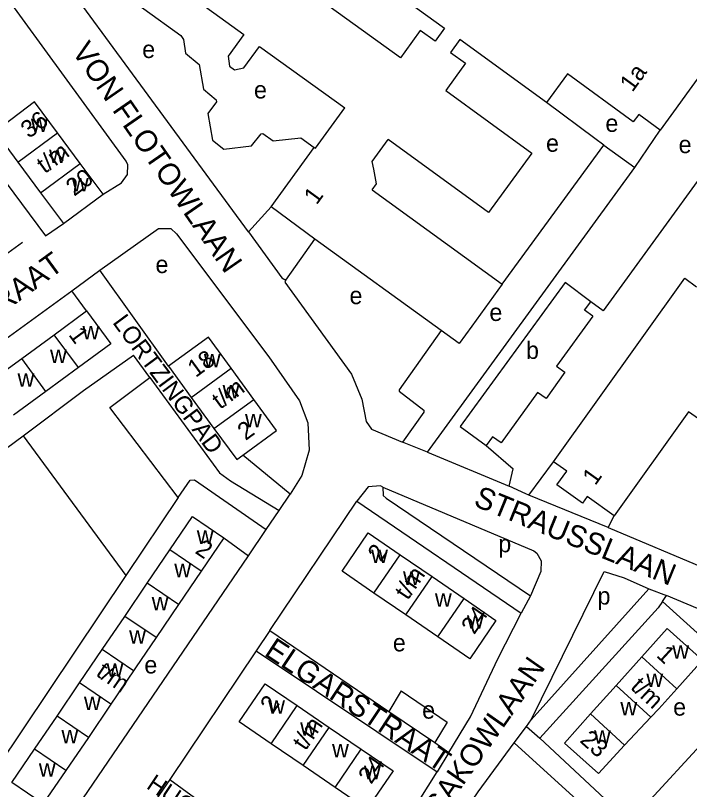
# Model space of a CAD drawing. Extents: x 159045 to 160918, y 380454 to 382516.
# Drawn here: x 159808 to 159962.9, y 382048.4 to 382226.3 of the extents above; entities that cross this region are included whole.
import ezdxf

# ---------------------------------------------------------------- set-up
doc = ezdxf.new("R2010")
doc.units = 0
for name, color, linetype in [('BLT_Basislijn', 7, 'Continuous'), ('BLT_Bebouwing', 7, 'Continuous'), ('BLT_Centroide', 7, 'Continuous'), ('BLT_Huisnummer', 7, 'Continuous'), ('BLT_Huisnummer_reeks', 7, 'Continuous'), ('BLT_Onderverdeling_panden', 7, 'Continuous'), ('BLT_Straatnaam', 7, 'Continuous'), ('BLT_Straatnaam_verkleind', 7, 'Continuous'), ('BLT_Vlakafsluiter', 7, 'Continuous')]:
    doc.layers.add(name, color=color, linetype=linetype)

msp = doc.modelspace()

# ---------------------------------------------------------------- linework, layer by layer
at = {"layer": 'BLT_Basislijn'}
for p, q in [((159982.7, 382213), (159943.06, 382158.42)), ((159797.47, 382199.13), (159814.93, 382175.65)), ((159950.33, 382191.4), (159956.18, 382199.98)), ((159919.88, 382164.57), (159943.22, 382196.53)), ((159943.22, 382196.53), (159950.33, 382191.4)), ((159902.74, 382125.95), (159950.33, 382191.4)), ((159861.61, 382176.56), (159866.75, 382182.33)), ((159814.93, 382175.65), (159819.09, 382178.48)), ((159809.67, 382174.13), (159804.59, 382170.44)), ((159870.16, 382165.5), (159876.82, 382174.94)), ((159820.98, 382163.06), (159827.43, 382167.75)), ((159843.19, 382145.7), (159827.43, 382167.75)), ((159824.38, 382158.42), (159820.98, 382163.06)), ((159943.06, 382158.42), (159940.24, 382160.54)), ((159838.9, 382143.12), (159835.14, 382148.28)), ((159781.48, 382108.7), (159809.76, 382129.75)), ((159809.76, 382129.75), (159833.36, 382097.58)), ((159902.74, 382125.95), (159896.93, 382128.27)), ((159902.74, 382125.95), (159921.47, 382118.14)), ((159916.2, 382127.48), (159922.42, 382122.14)), ((159871.18, 382116.28), (159860.3, 382125.3)), ((159926.03, 382116.11), (159931.64, 382123.76)), ((159921.47, 382118.14), (159922.42, 382122.14)), ((159845.38, 382115.52), (159833.36, 382097.58)), ((159868.62, 382112.55), (159871.18, 382116.28)), ((159944.24, 382108.67), (159926.03, 382116.11)), ((159866.44, 382084.94), (159886.5, 382114.67)), ((159886.5, 382114.67), (159924.27, 382088.99)), ((159865.64, 382108.15), (159868.62, 382112.55)), ((159944.24, 382108.67), (159945.61, 382111.36)), ((159944.24, 382108.67), (159970.14, 382097.73)), ((159953.55, 382094.56), (159926.56, 382064.47)), ((159953.55, 382094.56), (159957.62, 382093)), ((159926.35, 382092.94), (159924.27, 382088.99)), ((159956.71, 382091.62), (159957.62, 382093)), ((159969.3, 382088.1), (159957.62, 382093)), ((159956.71, 382091.62), (159978.03, 382072.38)), ((159866.44, 382084.94), (159863.33, 382080.3)), ((159866.44, 382084.94), (159893.81, 382066.35)), ((159863.33, 382080.3), (159843.46, 382050.71)), ((159863.33, 382080.3), (159904.96, 382052.53)), ((159949.18, 382041), (159978.03, 382072.38)), ((159896.69, 382071.08), (159893.81, 382066.35)), ((159896.69, 382071.08), (159907.26, 382063.9)), ((159893.81, 382066.35), (159904.41, 382059.22)), ((159907.26, 382063.9), (159904.41, 382059.22)), ((159925.43, 382062.94), (159926.56, 382064.47)), ((159922.65, 382059.16), (159925.43, 382062.94)), ((159925.43, 382062.94), (159928.52, 382060.21)), ((159949.18, 382041), (159928.52, 382060.21)), ((159904.41, 382059.22), (159907.65, 382056.95)), ((159907.65, 382056.95), (159904.96, 382052.53)), ((159843.46, 382050.71), (159840.31, 382046.05))]:
    msp.add_line(p, q, dxfattribs=at)
for points in [[(159861.61, 382176.56), (159815.49, 382239.47), (159813.9, 382243.1), (159813.87, 382246.93), (159814.7, 382249.36), (159827.77, 382265.98)], [(159830.45, 382243.71), (159828.09, 382240.13), (159829.01, 382234.06), (159846.06, 382221.69), (159846.64, 382220.76), (159847.08, 382217.68), (159850.26, 382215.04), (159851.21, 382209.41), (159854.15, 382206.96), (159854.23, 382206.49), (159852.26, 382203.78), (159853.28, 382197.63), (159855.88, 382195.58), (159862.26, 382196.36), (159864.47, 382199.14), (159864.88, 382199.17), (159867.27, 382197.52), (159873.63, 382198.22), (159876.7, 382196)], [(159828.17, 382185.23), (159832.35, 382187.88), (159833.75, 382189.79), (159833.84, 382191.98), (159833.49, 382192.83), (159805.09, 382231.83), (159801.28, 382232.72), (159786.75, 382221.97)], [(159943.22, 382196.53), (159941.16, 382198.01), (159930.07, 382206.33)], [(159827.43, 382167.75), (159840.87, 382177.34), (159843.72, 382177.34), (159844.99, 382176.15), (159866.22, 382147.87), (159873.31, 382137.73), (159875.22, 382132.7), (159875.49, 382126.44), (159873.86, 382120.57), (159871.18, 382116.28)], [(159861.61, 382176.56), (159869.24, 382166.03), (159870.16, 382165.5)], [(159870.16, 382165.5), (159869.9, 382165.05), (159885.22, 382143.88), (159887.62, 382138.11), (159888.62, 382133.01), (159889.85, 382131.27), (159896.93, 382128.27)], [(159767.24, 382104.49), (159759.53, 382115.02), (159759.34, 382117.67), (159760.25, 382118.93), (159820.98, 382163.06)], [(159905.83, 382153.89), (159896.18, 382140.32), (159896.18, 382139.94), (159901.87, 382135.61), (159901.87, 382135.14), (159896.93, 382128.27)], [(159809.76, 382129.75), (159823.69, 382140.11), (159835.14, 382148.28)], [(159845.38, 382115.52), (159829.71, 382136.22), (159838.9, 382143.12)], [(159838.9, 382143.12), (159854.88, 382121.22), (159857.42, 382119.38), (159868.62, 382112.55)], [(159845.38, 382115.52), (159848.19, 382119.55), (159849.14, 382119.6), (159865.64, 382108.15)], [(159892.48, 382117.93), (159891.9, 382118.23), (159889.06, 382118.01), (159886.5, 382114.67)], [(159892.48, 382117.93), (159927.16, 382103.28), (159927.86, 382102.73), (159928.81, 382100.98), (159928.78, 382098.51), (159926.35, 382092.94)], [(159892.48, 382117.93), (159892.55, 382115.97), (159893.25, 382115.37), (159926.35, 382092.94)], [(159926.03, 382116.11), (159925.31, 382116.4), (159921.47, 382118.14)], [(159861.55, 382102.15), (159865.64, 382108.15)], [(159809.61, 382025.93), (159809.7, 382026.08), (159861.55, 382102.15)], [(159833.36, 382097.58), (159803.84, 382053.57)], [(159926.56, 382064.47), (159943.28, 382098.51), (159947.88, 382097.1), (159953.55, 382094.56)], [(159956.71, 382091.62), (159955.76, 382090.18), (159928.52, 382060.21)], [(159907.65, 382056.95), (159912.59, 382065.11), (159918.84, 382078.43), (159924.27, 382088.99)], [(159858.34, 381982.67), (159861.62, 381983.98), (159863.42, 381985.31), (159880.02, 382003.05), (159890.17, 382014.51), (159904.48, 382033.32), (159914.37, 382047.93), (159922.65, 382059.16)], [(159922.65, 382059.16), (159940.39, 382042.97), (159945.9, 382037.39)], [(159884.03, 382022.92), (159889.75, 382030.39), (159900.82, 382045.88), (159904.96, 382052.53)], [(159843.46, 382050.71), (159852.03, 382044.54), (159870.39, 382032.14)]]:
    msp.add_lwpolyline(points, dxfattribs=at)
at = {"layer": 'BLT_Bebouwing'}
for p, q in [((159803.32, 382199.69), (159808.55, 382192.6)), ((159822.92, 382192.3), (159817.66, 382199.37)), ((159866.75, 382182.33), (159876.7, 382196)), ((159808.55, 382192.6), (159813.81, 382185.53)), ((159828.17, 382185.23), (159822.92, 382192.3)), ((159889.97, 382186.26), (159919.88, 382164.57)), ((159813.81, 382185.53), (159819.09, 382178.48)), ((159819.09, 382178.48), (159828.17, 382185.23)), ((159876.82, 382174.94), (159866.75, 382182.33)), ((159905.83, 382153.89), (159876.82, 382174.94)), ((159934.35, 382164.97), (159910.23, 382131.83)), ((159940.24, 382160.54), (159934.35, 382164.97)), ((159938.8, 382158.62), (159940.24, 382160.54)), ((159816.92, 382152.96), (159824.38, 382158.42)), ((159824.38, 382158.42), (159829.93, 382150.84)), ((159940.72, 382157.18), (159938.8, 382158.62)), ((159940.72, 382157.18), (159932.33, 382145.71)), ((159809.46, 382147.5), (159816.92, 382152.96)), ((159829.93, 382150.84), (159822.47, 382145.38)), ((159802, 382142.04), (159809.46, 382147.5)), ((159822.47, 382145.38), (159815.01, 382139.92)), ((159843.19, 382145.7), (159848.42, 382138.56)), ((159932.33, 382145.71), (159934.28, 382144.31)), ((159862.82, 382138.09), (159857.6, 382145.25)), ((159934.28, 382144.31), (159929.95, 382138.3)), ((159815.01, 382139.92), (159807.55, 382134.46)), ((159848.42, 382138.56), (159853.64, 382131.4)), ((159927.99, 382139.68), (159919.61, 382128.09)), ((159929.95, 382138.3), (159927.99, 382139.68)), ((159910.23, 382131.83), (159916.2, 382127.48)), ((159917.63, 382129.48), (159916.2, 382127.48)), ((159919.61, 382128.09), (159917.63, 382129.48)), ((159838.32, 382095.87), (159843.51, 382103.51)), ((159896.44, 382102.38), (159903.78, 382097.36)), ((159850.71, 382098.62), (159845.52, 382090.98)), ((159903.78, 382097.36), (159911.12, 382092.33)), ((159833.14, 382088.23), (159838.32, 382095.87)), ((159897.74, 382088.55), (159890.41, 382093.57)), ((159845.52, 382090.98), (159840.34, 382083.34)), ((159905.08, 382083.52), (159897.74, 382088.55)), ((159827.95, 382080.59), (159833.14, 382088.23)), ((159822.76, 382072.95), (159827.95, 382080.59)), ((159951.96, 382078.95), (159946.07, 382072.37)), ((159835.15, 382075.7), (159829.96, 382068.06)), ((159817.57, 382065.31), (159822.76, 382072.95)), ((159946.07, 382072.37), (159940.17, 382065.79)), ((159829.96, 382068.06), (159824.77, 382060.42)), ((159812.39, 382057.67), (159817.57, 382065.31)), ((159948.01, 382058.59), (159954.05, 382065.03)), ((159880.11, 382062.72), (159887.46, 382057.71)), ((159824.77, 382060.42), (159819.59, 382052.78)), ((159874.11, 382053.93), (159866.77, 382058.94)), ((159807.2, 382050.03), (159812.39, 382057.67)), ((159881.46, 382048.92), (159874.11, 382053.93))]:
    msp.add_line(p, q, dxfattribs=at)
for points in [[(159830.45, 382243.71), (159860.48, 382221.93), (159856.9, 382217), (159857.23, 382214.63), (159858.32, 382213.83), (159860.53, 382214.25), (159864.09, 382219.16), (159883.71, 382205.07)], [(159972.06, 382221.82), (159962.26, 382208.31), (159959.83, 382205.04), (159956.18, 382199.98)], [(159930.07, 382206.33), (159910.18, 382220.81), (159908.02, 382217.84), (159911.47, 382215.34), (159909.1, 382212.04), (159909.1, 382212.04), (159906.94, 382209.07), (159926.68, 382194.68), (159916.73, 382181), (159893.67, 382197.78)], [(159956.18, 382199.98), (159951.27, 382203.59), (159950.01, 382201.85), (159934.85, 382212.89), (159934.85, 382212.89), (159930.07, 382206.33)], [(159817.66, 382199.37), (159812.4, 382206.44), (159803.32, 382199.69)], [(159876.7, 382196), (159876.98, 382195.8), (159883.71, 382205.07)], [(159889.97, 382186.26), (159890.96, 382187.62), (159890.36, 382190.98), (159890.02, 382192.75), (159893.67, 382197.78)], [(159931.64, 382123.76), (159961.82, 382165.93), (159964.57, 382163.97)], [(159919.88, 382164.57), (159912.9, 382154.94), (159909.97, 382150.9), (159905.83, 382153.89)], [(159857.6, 382145.25), (159852.38, 382152.4), (159843.19, 382145.7)], [(159860.3, 382125.3), (159868.03, 382130.94), (159862.82, 382138.09)], [(159967.04, 382132.13), (159962.7, 382135.23), (159945.61, 382111.36)], [(159853.64, 382131.4), (159858.86, 382124.25), (159860.3, 382125.3)], [(159945.61, 382111.36), (159939.44, 382115.78), (159938.33, 382114.22), (159932.45, 382118.43), (159934.7, 382121.57), (159931.64, 382123.76)], [(159843.51, 382103.51), (159848.69, 382111.14), (159855.89, 382106.25)], [(159855.89, 382106.25), (159850.71, 382098.62)], [(159890.41, 382093.57), (159883.07, 382098.6), (159889.11, 382107.41), (159896.44, 382102.38)], [(159911.12, 382092.33), (159918.45, 382087.31), (159912.42, 382078.49), (159905.08, 382083.52)], [(159959.98, 382071.57), (159965.88, 382078.15), (159957.76, 382085.42), (159951.96, 382078.95)], [(159840.34, 382083.34), (159835.64, 382076.42), (159835.15, 382075.7)], [(159866.77, 382058.94), (159859.42, 382063.96), (159865.42, 382072.74), (159872.77, 382067.73)], [(159954.05, 382065.03), (159955.84, 382066.95), (159959.98, 382071.57)], [(159872.77, 382067.73), (159873.95, 382066.92), (159880.11, 382062.72)], [(159940.17, 382065.79), (159934.19, 382059.12), (159941.98, 382052.14), (159948.01, 382058.59)], [(159887.46, 382057.71), (159894.8, 382052.69), (159888.8, 382043.91), (159881.46, 382048.92)], [(159819.59, 382052.78), (159815.26, 382046.41), (159814.4, 382045.14)]]:
    msp.add_lwpolyline(points, dxfattribs=at)
msp.add_lwpolyline([(159873.23, 382233.46), (159875.48, 382236.56), (159880.56, 382232.88), (159885.04, 382239.06), (159906.64, 382223.39), (159906.64, 382223.39), (159904.47, 382220.39), (159901.06, 382222.87), (159897.48, 382217.94), (159896.5, 382216.59)], close=True, dxfattribs=at)
at = {"layer": 'BLT_Onderverdeling_panden'}
for p, q in [((159808.55, 382192.6), (159817.66, 382199.37)), ((159813.81, 382185.53), (159822.92, 382192.3)), ((159822.47, 382145.38), (159816.92, 382152.96)), ((159815.01, 382139.92), (159809.46, 382147.5)), ((159848.42, 382138.56), (159857.6, 382145.25)), ((159853.64, 382131.4), (159862.82, 382138.09)), ((159850.71, 382098.62), (159843.51, 382103.51)), ((159890.41, 382093.57), (159896.44, 382102.38)), ((159897.74, 382088.55), (159903.78, 382097.36)), ((159845.52, 382090.98), (159838.32, 382095.87)), ((159905.08, 382083.52), (159911.12, 382092.33)), ((159840.34, 382083.34), (159833.14, 382088.23)), ((159835.15, 382075.7), (159827.95, 382080.59)), ((159959.98, 382071.57), (159951.96, 382078.95)), ((159829.96, 382068.06), (159822.76, 382072.95)), ((159954.05, 382065.03), (159946.07, 382072.37)), ((159866.77, 382058.94), (159872.77, 382067.73)), ((159824.77, 382060.42), (159817.57, 382065.31)), ((159948.01, 382058.59), (159940.17, 382065.79)), ((159874.11, 382053.93), (159880.11, 382062.72)), ((159819.59, 382052.78), (159812.39, 382057.67)), ((159881.46, 382048.92), (159887.46, 382057.71)), ((159814.4, 382045.14), (159807.2, 382050.03))]:
    msp.add_line(p, q, dxfattribs=at)
at = {"layer": 'BLT_Vlakafsluiter'}
msp.add_line((159855.89, 382106.25), (159861.55, 382102.15), dxfattribs=at)

# ---------------------------------------------------------------- texts
at = {"layer": 'BLT_Centroide'}
for s, p in [('e', (159837.15, 382216.54)), ('e', (159862.83, 382207.24)), ('w', (159811.57, 382199.53)), ('e', (159943.6, 382199.56)), ('e', (159929.95, 382195)), ('e', (159960.42, 382194.68)), ('w', (159815.74, 382192.44)), ('w', (159820.98, 382185.88)), ('e', (159840.2, 382167.12)), ('e', (159884.79, 382159.98)), ('e', (159916.94, 382156.11)), ('w', (159823.42, 382151.89)), ('b', (159925.35, 382147.39)), ('w', (159815.97, 382146.44)), ('w', (159851.31, 382145.47)), ('w', (159808.5, 382140.98)), ('w', (159855.62, 382138.31)), ('w', (159860.77, 382131.69)), ('w', (159849.7, 382104.89)), ('p', (159918.98, 382102.95)), ('w', (159889.75, 382100.48)), ('w', (159844.52, 382097.23)), ('w', (159897.09, 382095.47)), ('p', (159941.79, 382090.93)), ('w', (159839.33, 382089.61)), ('w', (159904.42, 382090.44)), ('w', (159911.77, 382085.41)), ('w', (159834.14, 382081.95)), ('e', (159894.75, 382080.18)), ('w', (159958.97, 382078.5)), ('e', (159837.64, 382075.11)), ('w', (159828.95, 382074.33)), ('w', (159953.01, 382072)), ('w', (159823.77, 382066.67)), ('w', (159866.09, 382065.84)), ('e', (159901.48, 382064.72)), ('w', (159947.04, 382065.47)), ('e', (159959.17, 382065.41)), ('w', (159873.44, 382060.83)), ('w', (159818.58, 382059.05)), ('w', (159940.98, 382058.97)), ('w', (159880.78, 382055.81)), ('w', (159813.39, 382051.39)), ('w', (159888.12, 382050.81))]:
    msp.add_text(s, height=4, dxfattribs=at).set_placement(p)
at = {"layer": 'BLT_Huisnummer'}
msp.add_text('1', height=4, rotation=54.4074, dxfattribs=at).set_placement((159941.27, 382118.13))
at = {"layer": 'BLT_Huisnummer_reeks'}
for s, rotation, p in [('1a', 54.0499, (159949.8, 382208.53)), ('36', 36.6366, (159811.12, 382197.92)), ('t/m', 36.1071, (159814.75, 382189.83)), ('20', 36.6385, (159821.51, 382184.64)), ('1', 54.0499, (159877.23, 382182.62)), ('1', 306.1991, (159820.09, 382152.93)), ('18', 36.1071, (159849.43, 382142.99)), ('t/m', 36.1071, (159855.04, 382135.67)), ('2', 36.1071, (159860.9, 382128.51)), ('2', 325.8315, (159849.08, 382102.91)), ('2', 55.5868, (159891.96, 382100.59)), ('t/m', 55.5882, (159898.16, 382091.77)), ('24', 55.5898, (159913.44, 382083.88)), ('1', 317.4197, (159955.11, 382079.07)), ('t/m', 325.8261, (159826.28, 382074.73)), ('t/m', 317.4216, (159949.15, 382071.73)), ('2', 55.687, (159867.24, 382065.83)), ('t/m', 55.6884, (159874.67, 382057.19)), ('23', 318.1321, (159937.52, 382059.49)), ('24', 55.687, (159889.77, 382049.47))]:
    msp.add_text(s, height=4, rotation=rotation, dxfattribs=at).set_placement(p)
at = {"layer": 'BLT_Straatnaam'}
for s, rotation, p in [('VON FLOTOWLAAN', 304.6777, (159820.82, 382218.05)), ('PURCELLSTRAAT', 36.1145, (159773.16, 382134.51)), ('STRAUSSLAAN', 337.8103, (159913.06, 382113.73)), ('ELGARSTRAAT', 326.3861, (159864.95, 382079.42)), ('RIMSKY-KORSAKOWLAAN', 55.0931, (159881.51, 382007.11))]:
    msp.add_text(s, height=5, rotation=rotation, dxfattribs=at).set_placement(p)
at = {"layer": 'BLT_Straatnaam_verkleind'}
for s, rotation, p in [('LORTZINGPAD', 306.5279, (159830.19, 382155.74)), ('HUGO WOLFSTRAAT', 326.1769, (159837.88, 382048.85))]:
    msp.add_text(s, height=4, rotation=rotation, dxfattribs=at).set_placement(p)

doc.saveas('drawing.dxf')
